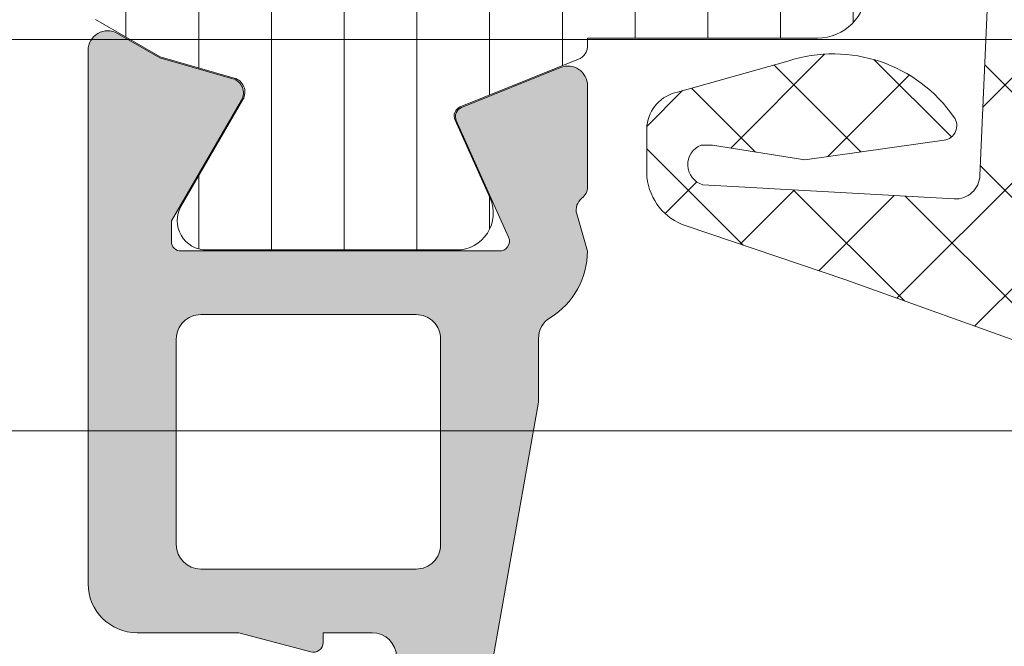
# Model space of a CAD drawing. Header units: millimetres. Extents: x 144573 to 336993, y 74252 to 247042.
# Tile 884 of 1056: x 212702 to 212722, y 219205 to 219218. Entities that reach past the tile are written whole.
import ezdxf

# ---------------------------------------------------------------- set-up
doc = ezdxf.new("R2010")
doc.units = ezdxf.units.MM
doc.layers.add('FASÁDA DETAILNÍ', color=255, linetype='Continuous', lineweight=0)
pattern_1 = [(135, (218687.8640705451, 217938.1777891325), (-1.077630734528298, -1.077630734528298), []), (225, (218687.8640705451, 217938.1777891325), (1.077630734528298, -1.077630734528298), [])]

msp = doc.modelspace()

# ---------------------------------------------------------------- hatches: boundary and pattern name
at = {"layer": 'FASÁDA DETAILNÍ'}
h = msp.add_hatch(dxfattribs=at)
h.set_pattern_fill('ANSI37', color=256, scale=0.48, angle=90, style=0)
h.set_pattern_definition(pattern_1)
edge = h.paths.add_edge_path(flags=16)
edge.add_line((212734.0388985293, 219215.9584518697), (212735.4317525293, 219216.0581958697))
edge.add_arc((212735.4746100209, 219215.4597289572), 0.5999995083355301, -8.35153610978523e-06, 94.09608051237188, ccw=False)
edge.add_arc((212735.4746100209, 219215.4597287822), 0.5999995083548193, -94.09608051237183, 8.351536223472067e-06, ccw=False)
edge.add_line((212735.4317525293, 219214.8612618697), (212734.0388985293, 219214.9610058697))
edge.add_arc((212734.0746130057, 219215.4597288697), 0.5000001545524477, 94.09606439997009, 265.90393560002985, ccw=False)
edge = h.paths.add_edge_path(flags=16)
edge.add_arc((212730.8746049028, 219213.8597322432), 0.4999996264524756, -4.2805441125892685e-05, 90.00004280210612, ccw=False)
edge.add_line((212731.3746045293, 219213.8597318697), (212731.3746045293, 219210.2660468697))
edge.add_arc((212730.8746041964, 219210.2660468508), 0.5000003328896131, -113.21802660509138, 2.167783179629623e-06, ccw=False)
edge.add_line((212730.6774885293, 219209.8065408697), (212724.3463865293, 219212.5224188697))
edge.add_arc((212724.5435024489, 219212.9819242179), 0.4999998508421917, 177.4998893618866, 246.7819182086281, ccw=False)
edge.add_line((212724.0439785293, 219213.0037348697), (212724.0823045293, 219213.8815418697))
edge.add_arc((212724.5818281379, 219213.8597323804), 0.499999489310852, 89.99995514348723, 177.5000208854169, ccw=False)
edge.add_line((212724.5818285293, 219214.3597318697), (212730.8746045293, 219214.3597318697))
edge = h.paths.add_edge_path(flags=16)
edge.add_line((212725.4664425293, 219239.4136508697), (212734.3632955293, 219243.5623208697))
edge.add_arc((212734.5746046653, 219243.1091671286), 0.4999998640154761, -2.966864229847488e-05, 115.00000791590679, ccw=False)
edge.add_line((212735.0746045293, 219243.1091668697), (212735.0746045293, 219233.7597318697))
edge.add_arc((212734.5746049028, 219233.7597314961), 0.4999996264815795, -90.00004280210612, 4.2805441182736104e-05, ccw=False)
edge.add_line((212734.5746045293, 219233.2597318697), (212725.4506815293, 219233.2597318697))
edge.add_arc((212725.4506816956, 219233.7597319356), 0.5000000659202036, 177.4999727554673, 269.9999809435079, ccw=False)
edge.add_line((212724.9511575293, 219233.7815418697), (212725.1782275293, 219238.9823058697))
edge.add_arc((212725.677752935, 219238.9604961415), 0.5000012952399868, 115.0000919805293, 177.5000025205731, ccw=False)
edge = h.paths.add_edge_path(flags=16)
edge.add_arc((212734.5746049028, 219230.5597322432), 0.4999996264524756, -4.2805441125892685e-05, 90.00004280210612, ccw=False)
edge.add_line((212735.0746045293, 219230.5597318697), (212735.0746045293, 219223.3597318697))
edge.add_arc((212734.5746049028, 219223.3597314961), 0.4999996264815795, -90.00004280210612, 4.2805441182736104e-05, ccw=False)
edge.add_line((212734.5746045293, 219222.8597318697), (212733.3746045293, 219222.8597318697))
edge.add_arc((212733.3746030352, 219220.8597333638), 1.999998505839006, 89.99995719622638, 180.0000428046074)
edge.add_line((212731.3746045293, 219220.8597318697), (212731.3746045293, 219217.0597318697))
edge.add_arc((212730.8746049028, 219217.0597314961), 0.4999996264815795, -90.00004280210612, 4.2805441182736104e-05, ccw=False)
edge.add_line((212730.8746045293, 219216.5597318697), (212724.7215435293, 219216.5597318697))
edge.add_arc((212724.7215436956, 219217.0597319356), 0.5000000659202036, 177.4999727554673, 269.9999809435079, ccw=False)
edge.add_line((212724.2220195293, 219217.0815418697), (212724.4621545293, 219222.5815418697))
edge.add_arc((212724.9616781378, 219222.5597323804), 0.499999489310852, 89.99995514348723, 177.5000208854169, ccw=False)
edge.add_line((212724.9616785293, 219223.0597318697), (212730.2746045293, 219223.0597318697))
edge.add_arc((212730.2746045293, 219224.1597318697), 1.099999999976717, 270, 450)
edge.add_line((212730.2746045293, 219225.2597318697), (212725.1013935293, 219225.2597318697))
edge.add_arc((212725.1013936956, 219225.7597319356), 0.5000000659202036, 177.4999727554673, 269.9999809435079, ccw=False)
edge.add_line((212724.6018695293, 219225.7815418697), (212724.8114425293, 219230.5815418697))
edge.add_arc((212725.3109661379, 219230.5597323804), 0.499999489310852, 89.99995514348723, 177.5000208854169, ccw=False)
edge.add_line((212725.3109665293, 219231.0597318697), (212734.5746045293, 219231.0597318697))
edge = h.paths.add_edge_path()
edge.add_line((212733.1881475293, 219245.7727848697), (212724.4002815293, 219241.6749358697))
edge.add_ellipse((212725.6681390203, 219238.9560105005), major_axis=(-3.000002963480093, 0), ratio=1, start_angle=295.0000306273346, end_angle=357.4999411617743)
edge.add_line((212722.6709915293, 219239.0868718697), (212722.6426575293, 219238.4379218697))
edge.add_ellipse((212722.1431339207, 219238.459731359), major_axis=(-0.499999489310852, 0), ratio=1, start_angle=89.99995514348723, end_angle=177.5000208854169, ccw=False)
edge.add_line((212722.1431335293, 219237.9597318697), (212721.1746045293, 219237.9597318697))
edge.add_ellipse((212721.1746044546, 219237.8597319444), major_axis=(-0.09999992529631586, 0), ratio=1, start_angle=-90.00004278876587, end_angle=4.280544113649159e-05)
edge.add_line((212721.0746045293, 219237.8597318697), (212721.0746045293, 219237.2597318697))
edge.add_ellipse((212721.1746044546, 219237.259731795), major_axis=(-0.09999992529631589, 0), ratio=1, start_angle=-4.280544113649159e-05, end_angle=90.00004278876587)
edge.add_line((212721.1746045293, 219237.1597318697), (212722.0776425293, 219237.1597318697))
edge.add_ellipse((212722.077642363, 219236.6597318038), major_axis=(-0.5000000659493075, 0), ratio=1, start_angle=177.4999727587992, end_angle=269.99998095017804, ccw=False)
edge.add_line((212722.5771665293, 219236.6379218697), (212722.1833285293, 219227.7376278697))
edge.add_ellipse((212721.6838172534, 219227.7597319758), major_axis=(-0.5000001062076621, 0), ratio=1, start_angle=89.99991701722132, end_angle=177.466230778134, ccw=False)
edge.add_line((212721.6838165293, 219227.2597318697), (212721.0746045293, 219227.2597318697))
edge.add_ellipse((212721.0746044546, 219227.1597319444), major_axis=(-0.0999999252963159, 0), ratio=1, start_angle=-90.0000428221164, end_angle=4.278876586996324e-05)
edge.add_line((212720.9746045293, 219227.1597318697), (212720.9746045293, 219226.5597318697))
edge.add_ellipse((212721.0746044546, 219226.559731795), major_axis=(-0.09999992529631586, 0), ratio=1, start_angle=-4.278876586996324e-05, end_angle=90.0000428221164)
edge.add_line((212721.0746045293, 219226.4597318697), (212721.6041665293, 219226.4597318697))
edge.add_ellipse((212721.604166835, 219225.9597313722), major_axis=(-0.500000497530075, 0), ratio=1, start_angle=177.4663020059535, end_angle=270.00003502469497, ccw=False)
edge.add_line((212722.1036785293, 219225.9376278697), (212721.5930225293, 219214.3974028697))
edge.add_ellipse((212721.0934979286, 219214.4192124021), major_axis=(-0.5000004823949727, 0), ratio=1, start_angle=86.78294269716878, end_angle=177.5000209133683, ccw=False)
edge.add_line((212721.0654385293, 219213.9199998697), (212715.9316955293, 219214.2085628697))
edge.add_ellipse((212716.0472509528, 219214.6189808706), major_axis=(-0.4263754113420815, 0), ratio=1, start_angle=-69.24102762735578, end_angle=74.27514553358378, ccw=False)
edge.add_line((212715.8961275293, 219215.0176758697), (212716.1287305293, 219215.0164358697))
edge.add_line((212716.1287305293, 219215.0164358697), (212718.0113095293, 219214.7182978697))
edge.add_line((212718.0113095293, 219214.7182978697), (212720.8605945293, 219215.1187238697))
edge.add_ellipse((212720.8188439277, 219215.4158044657), major_axis=(-0.2999999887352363, 0), ratio=1, start_angle=97.99974404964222, end_angle=214.5977463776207)
edge.add_ellipse((212718.5962728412, 219213.8826910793), major_axis=(-3.000047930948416, 0), ratio=1, start_angle=214.5976412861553, end_angle=288.0084245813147)
edge.add_line((212717.6687875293, 219216.7357698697), (212715.4138965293, 219216.1021938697))
edge.add_ellipse((212715.5748260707, 219215.3269813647), major_axis=(-0.791740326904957, 0), ratio=1, start_angle=281.7276897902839, end_angle=353.2016537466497)
edge.add_line((212714.7886525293, 219215.4207038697), (212714.7874315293, 219214.3624938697))
edge.add_ellipse((212715.9665177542, 219214.4916181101), major_axis=(-1.18613548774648, 0), ratio=1, start_angle=6.249678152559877, end_angle=71.34442355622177)
edge.add_line((212715.5870985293, 219213.3678038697), (212718.8284385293, 219212.2734708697))
edge.add_line((212718.8284385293, 219212.2734708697), (212726.8782335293, 219209.3836928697))
edge.add_line((212726.8782335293, 219209.3836928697), (212736.7761105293, 219205.0508838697))
edge.add_ellipse((212736.9743805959, 219205.5098928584), major_axis=(-0.5000002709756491, 0), ratio=1, start_angle=66.6379505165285, end_angle=179.9334236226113)
edge.add_line((212737.4743805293, 219205.5093118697), (212737.4750155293, 219206.0560128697))
edge.add_ellipse((212736.9750154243, 219206.0565931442), major_axis=(-0.5000004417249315, 0), ratio=1, start_angle=179.9335054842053, end_angle=246.0791754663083)
edge.add_line((212737.1777525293, 219206.5136468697), (212733.9737495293, 219207.9154028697))
edge.add_ellipse((212734.3746038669, 219208.831543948), major_axis=(-0.9999993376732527, 0), ratio=1, start_angle=-5.28106040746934e-05, end_angle=66.36838527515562, ccw=False)
edge.add_line((212733.3746045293, 219208.8315448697), (212733.3746045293, 219214.0594868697))
edge.add_line((212733.3746045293, 219214.0594868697), (212735.1740835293, 219214.0594958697))
edge.add_line((212735.1740835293, 219214.0594958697), (212735.3120255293, 219213.5446948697))
edge.add_ellipse((212735.5891795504, 219213.6594601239), major_axis=(-0.2999756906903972, 0), ratio=1, start_angle=22.49370025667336, end_angle=112.5035666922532)
edge.add_line((212735.7039925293, 219213.3823258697), (212736.9741195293, 219214.2314928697))
edge.add_ellipse((212736.4743987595, 219215.097357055), major_axis=(-0.9997207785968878, 0), ratio=1, start_angle=119.9907606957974, end_angle=180.0076118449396)
edge.add_line((212737.4741195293, 219215.0974898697), (212737.4740885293, 219215.8218508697))
edge.add_ellipse((212736.4743506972, 219215.8216428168), major_axis=(-0.9997378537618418, 0), ratio=1, start_angle=180.0119236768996, end_angle=240.0086750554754)
edge.add_line((212736.9740885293, 219216.6875168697), (212735.7039925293, 219217.5366838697))
edge.add_ellipse((212735.5891806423, 219217.2595363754), major_axis=(-0.2999875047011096, 0), ratio=1, start_angle=247.4975938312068, end_angle=337.5013961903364)
edge.add_line((212735.3120255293, 219217.3743298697), (212735.1740535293, 219216.8595138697))
edge.add_line((212735.1740535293, 219216.8595138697), (212733.3746045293, 219216.8595058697))
edge.add_line((212733.3746045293, 219216.8595058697), (212733.3746045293, 219220.0597328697))
edge.add_ellipse((212733.6746043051, 219220.0597330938), major_axis=(-0.29999977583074, 0), ratio=1, start_angle=-90.0000428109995, end_angle=4.2805441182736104e-05, ccw=False)
edge.add_line((212733.6746045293, 219220.3597328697), (212736.9746005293, 219220.3597328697))
edge.add_ellipse((212736.9746009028, 219220.8597324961), major_axis=(-0.4999996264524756, 0), ratio=1, start_angle=89.99995719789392, end_angle=180.0000428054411)
edge.add_line((212737.4746005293, 219220.8597328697), (212737.4746005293, 219247.7573548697))
edge.add_line((212737.4746005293, 219247.7573548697), (212735.9242085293, 219248.6524728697))
edge.add_ellipse((212735.6742084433, 219248.2194603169), major_axis=(-0.4999999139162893, 0), ratio=1, start_angle=239.9999829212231, end_angle=359.9999366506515)
edge.add_line((212735.1742085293, 219248.2194608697), (212733.4768375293, 219248.2194608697))
edge.add_line((212733.4768375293, 219248.2194608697), (212733.4768375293, 219246.2259388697))
edge.add_ellipse((212732.9768372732, 219246.225938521), major_axis=(-0.5000002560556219, 0), ratio=1, start_angle=115.00012858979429, end_angle=180.0000399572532, ccw=False)
h = msp.add_hatch(dxfattribs=at)
h.set_pattern_fill('ANSI37', color=256, scale=0.48, angle=90, style=0)
h.set_pattern_definition(pattern_1)
edge = h.paths.add_edge_path(flags=16)
edge.add_line((212734.0388987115, 219215.9584518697), (212735.4317527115, 219216.0581958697))
edge.add_arc((212735.4746102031, 219215.4597289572), 0.5999995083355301, -8.35153610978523e-06, 94.09608051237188, ccw=False)
edge.add_arc((212735.4746102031, 219215.4597287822), 0.5999995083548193, -94.09608051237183, 8.351536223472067e-06, ccw=False)
edge.add_line((212735.4317527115, 219214.8612618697), (212734.0388987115, 219214.9610058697))
edge.add_arc((212734.0746131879, 219215.4597288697), 0.5000001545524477, 94.09606439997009, 265.90393560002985, ccw=False)
edge = h.paths.add_edge_path(flags=16)
edge.add_arc((212730.874605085, 219213.8597322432), 0.4999996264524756, -4.2805441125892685e-05, 90.00004280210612, ccw=False)
edge.add_line((212731.3746047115, 219213.8597318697), (212731.3746047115, 219210.2660468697))
edge.add_arc((212730.8746043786, 219210.2660468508), 0.5000003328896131, -113.21802660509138, 2.167783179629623e-06, ccw=False)
edge.add_line((212730.6774887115, 219209.8065408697), (212724.3463867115, 219212.5224188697))
edge.add_arc((212724.5435026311, 219212.9819242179), 0.4999998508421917, 177.4998893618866, 246.7819182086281, ccw=False)
edge.add_line((212724.0439787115, 219213.0037348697), (212724.0823047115, 219213.8815418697))
edge.add_arc((212724.58182832, 219213.8597323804), 0.499999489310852, 89.99995514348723, 177.5000208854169, ccw=False)
edge.add_line((212724.5818287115, 219214.3597318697), (212730.8746047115, 219214.3597318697))
edge = h.paths.add_edge_path(flags=16)
edge.add_line((212725.4664427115, 219239.4136508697), (212734.3632957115, 219243.5623208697))
edge.add_arc((212734.5746048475, 219243.1091671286), 0.4999998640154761, -2.966864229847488e-05, 115.00000791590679, ccw=False)
edge.add_line((212735.0746047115, 219243.1091668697), (212735.0746047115, 219233.7597318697))
edge.add_arc((212734.574605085, 219233.7597314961), 0.4999996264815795, -90.00004280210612, 4.2805441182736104e-05, ccw=False)
edge.add_line((212734.5746047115, 219233.2597318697), (212725.4506817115, 219233.2597318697))
edge.add_arc((212725.4506818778, 219233.7597319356), 0.5000000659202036, 177.4999727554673, 269.9999809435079, ccw=False)
edge.add_line((212724.9511577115, 219233.7815418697), (212725.1782277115, 219238.9823058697))
edge.add_arc((212725.6777531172, 219238.9604961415), 0.5000012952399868, 115.0000919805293, 177.5000025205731, ccw=False)
edge = h.paths.add_edge_path(flags=16)
edge.add_arc((212734.574605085, 219230.5597322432), 0.4999996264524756, -4.2805441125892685e-05, 90.00004280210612, ccw=False)
edge.add_line((212735.0746047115, 219230.5597318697), (212735.0746047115, 219223.3597318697))
edge.add_arc((212734.574605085, 219223.3597314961), 0.4999996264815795, -90.00004280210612, 4.2805441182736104e-05, ccw=False)
edge.add_line((212734.5746047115, 219222.8597318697), (212733.3746047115, 219222.8597318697))
edge.add_arc((212733.3746032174, 219220.8597333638), 1.999998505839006, 89.99995719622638, 180.0000428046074)
edge.add_line((212731.3746047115, 219220.8597318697), (212731.3746047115, 219217.0597318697))
edge.add_arc((212730.874605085, 219217.0597314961), 0.4999996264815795, -90.00004280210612, 4.2805441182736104e-05, ccw=False)
edge.add_line((212730.8746047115, 219216.5597318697), (212724.7215437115, 219216.5597318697))
edge.add_arc((212724.7215438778, 219217.0597319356), 0.5000000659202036, 177.4999727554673, 269.9999809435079, ccw=False)
edge.add_line((212724.2220197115, 219217.0815418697), (212724.4621547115, 219222.5815418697))
edge.add_arc((212724.96167832, 219222.5597323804), 0.499999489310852, 89.99995514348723, 177.5000208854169, ccw=False)
edge.add_line((212724.9616787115, 219223.0597318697), (212730.2746047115, 219223.0597318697))
edge.add_arc((212730.2746047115, 219224.1597318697), 1.099999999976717, 270, 450)
edge.add_line((212730.2746047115, 219225.2597318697), (212725.1013937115, 219225.2597318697))
edge.add_arc((212725.1013938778, 219225.7597319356), 0.5000000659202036, 177.4999727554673, 269.9999809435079, ccw=False)
edge.add_line((212724.6018697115, 219225.7815418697), (212724.8114427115, 219230.5815418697))
edge.add_arc((212725.31096632, 219230.5597323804), 0.499999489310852, 89.99995514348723, 177.5000208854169, ccw=False)
edge.add_line((212725.3109667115, 219231.0597318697), (212734.5746047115, 219231.0597318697))
edge = h.paths.add_edge_path()
edge.add_line((212733.1881477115, 219245.7727848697), (212724.4002817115, 219241.6749358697))
edge.add_ellipse((212725.6681392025, 219238.9560105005), major_axis=(-3.000002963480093, 0), ratio=1, start_angle=295.0000306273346, end_angle=357.4999411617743)
edge.add_line((212722.6709917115, 219239.0868718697), (212722.6426577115, 219238.4379218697))
edge.add_ellipse((212722.1431341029, 219238.459731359), major_axis=(-0.499999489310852, 0), ratio=1, start_angle=89.99995514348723, end_angle=177.5000208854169, ccw=False)
edge.add_line((212722.1431337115, 219237.9597318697), (212721.1746047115, 219237.9597318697))
edge.add_ellipse((212721.1746046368, 219237.8597319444), major_axis=(-0.09999992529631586, 0), ratio=1, start_angle=-90.00004278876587, end_angle=4.280544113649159e-05)
edge.add_line((212721.0746047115, 219237.8597318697), (212721.0746047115, 219237.2597318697))
edge.add_ellipse((212721.1746046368, 219237.259731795), major_axis=(-0.09999992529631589, 0), ratio=1, start_angle=-4.280544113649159e-05, end_angle=90.00004278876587)
edge.add_line((212721.1746047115, 219237.1597318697), (212722.0776427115, 219237.1597318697))
edge.add_ellipse((212722.0776425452, 219236.6597318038), major_axis=(-0.5000000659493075, 0), ratio=1, start_angle=177.4999727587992, end_angle=269.99998095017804, ccw=False)
edge.add_line((212722.5771667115, 219236.6379218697), (212722.1833287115, 219227.7376278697))
edge.add_ellipse((212721.6838174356, 219227.7597319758), major_axis=(-0.5000001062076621, 0), ratio=1, start_angle=89.99991701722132, end_angle=177.466230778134, ccw=False)
edge.add_line((212721.6838167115, 219227.2597318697), (212721.0746047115, 219227.2597318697))
edge.add_ellipse((212721.0746046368, 219227.1597319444), major_axis=(-0.0999999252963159, 0), ratio=1, start_angle=-90.0000428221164, end_angle=4.278876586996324e-05)
edge.add_line((212720.9746047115, 219227.1597318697), (212720.9746047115, 219226.5597318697))
edge.add_ellipse((212721.0746046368, 219226.559731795), major_axis=(-0.09999992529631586, 0), ratio=1, start_angle=-4.278876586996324e-05, end_angle=90.0000428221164)
edge.add_line((212721.0746047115, 219226.4597318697), (212721.6041667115, 219226.4597318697))
edge.add_ellipse((212721.6041670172, 219225.9597313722), major_axis=(-0.500000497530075, 0), ratio=1, start_angle=177.4663020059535, end_angle=270.00003502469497, ccw=False)
edge.add_line((212722.1036787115, 219225.9376278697), (212721.5930227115, 219214.3974028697))
edge.add_ellipse((212721.0934981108, 219214.4192124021), major_axis=(-0.5000004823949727, 0), ratio=1, start_angle=86.78294269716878, end_angle=177.5000209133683, ccw=False)
edge.add_line((212721.0654387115, 219213.9199998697), (212715.9316957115, 219214.2085628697))
edge.add_ellipse((212716.047251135, 219214.6189808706), major_axis=(-0.4263754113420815, 0), ratio=1, start_angle=-69.24102762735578, end_angle=74.27514553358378, ccw=False)
edge.add_line((212715.8961277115, 219215.0176758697), (212716.1287307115, 219215.0164358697))
edge.add_line((212716.1287307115, 219215.0164358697), (212718.0113097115, 219214.7182978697))
edge.add_line((212718.0113097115, 219214.7182978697), (212720.8605947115, 219215.1187238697))
edge.add_ellipse((212720.8188441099, 219215.4158044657), major_axis=(-0.2999999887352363, 0), ratio=1, start_angle=97.99974404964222, end_angle=214.5977463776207)
edge.add_ellipse((212718.5962730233, 219213.8826910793), major_axis=(-3.000047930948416, 0), ratio=1, start_angle=214.5976412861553, end_angle=288.0084245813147)
edge.add_line((212717.6687877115, 219216.7357698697), (212715.4138967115, 219216.1021938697))
edge.add_ellipse((212715.5748262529, 219215.3269813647), major_axis=(-0.791740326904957, 0), ratio=1, start_angle=281.7276897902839, end_angle=353.2016537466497)
edge.add_line((212714.7886527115, 219215.4207038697), (212714.7874317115, 219214.3624938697))
edge.add_ellipse((212715.9665179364, 219214.4916181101), major_axis=(-1.18613548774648, 0), ratio=1, start_angle=6.249678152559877, end_angle=71.34442355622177)
edge.add_line((212715.5870987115, 219213.3678038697), (212718.8284387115, 219212.2734708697))
edge.add_line((212718.8284387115, 219212.2734708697), (212726.8782337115, 219209.3836928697))
edge.add_line((212726.8782337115, 219209.3836928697), (212736.7761107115, 219205.0508838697))
edge.add_ellipse((212736.9743807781, 219205.5098928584), major_axis=(-0.5000002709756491, 0), ratio=1, start_angle=66.6379505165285, end_angle=179.9334236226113)
edge.add_line((212737.4743807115, 219205.5093118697), (212737.4750157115, 219206.0560128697))
edge.add_ellipse((212736.9750156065, 219206.0565931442), major_axis=(-0.5000004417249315, 0), ratio=1, start_angle=179.9335054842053, end_angle=246.0791754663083)
edge.add_line((212737.1777527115, 219206.5136468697), (212733.9737497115, 219207.9154028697))
edge.add_ellipse((212734.3746040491, 219208.831543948), major_axis=(-0.9999993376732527, 0), ratio=1, start_angle=-5.28106040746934e-05, end_angle=66.36838527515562, ccw=False)
edge.add_line((212733.3746047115, 219208.8315448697), (212733.3746047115, 219214.0594868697))
edge.add_line((212733.3746047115, 219214.0594868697), (212735.1740837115, 219214.0594958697))
edge.add_line((212735.1740837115, 219214.0594958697), (212735.3120257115, 219213.5446948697))
edge.add_ellipse((212735.5891797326, 219213.6594601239), major_axis=(-0.2999756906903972, 0), ratio=1, start_angle=22.49370025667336, end_angle=112.5035666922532)
edge.add_line((212735.7039927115, 219213.3823258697), (212736.9741197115, 219214.2314928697))
edge.add_ellipse((212736.4743989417, 219215.097357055), major_axis=(-0.9997207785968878, 0), ratio=1, start_angle=119.9907606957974, end_angle=180.0076118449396)
edge.add_line((212737.4741197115, 219215.0974898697), (212737.4740887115, 219215.8218508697))
edge.add_ellipse((212736.4743508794, 219215.8216428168), major_axis=(-0.9997378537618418, 0), ratio=1, start_angle=180.0119236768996, end_angle=240.0086750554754)
edge.add_line((212736.9740887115, 219216.6875168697), (212735.7039927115, 219217.5366838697))
edge.add_ellipse((212735.5891808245, 219217.2595363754), major_axis=(-0.2999875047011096, 0), ratio=1, start_angle=247.4975938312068, end_angle=337.5013961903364)
edge.add_line((212735.3120257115, 219217.3743298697), (212735.1740537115, 219216.8595138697))
edge.add_line((212735.1740537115, 219216.8595138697), (212733.3746047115, 219216.8595058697))
edge.add_line((212733.3746047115, 219216.8595058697), (212733.3746047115, 219220.0597328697))
edge.add_ellipse((212733.6746044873, 219220.0597330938), major_axis=(-0.29999977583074, 0), ratio=1, start_angle=-90.0000428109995, end_angle=4.2805441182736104e-05, ccw=False)
edge.add_line((212733.6746047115, 219220.3597328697), (212736.9746007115, 219220.3597328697))
edge.add_ellipse((212736.974601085, 219220.8597324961), major_axis=(-0.4999996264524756, 0), ratio=1, start_angle=89.99995719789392, end_angle=180.0000428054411)
edge.add_line((212737.4746007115, 219220.8597328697), (212737.4746007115, 219247.7573548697))
edge.add_line((212737.4746007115, 219247.7573548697), (212735.9242087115, 219248.6524728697))
edge.add_ellipse((212735.6742086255, 219248.2194603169), major_axis=(-0.4999999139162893, 0), ratio=1, start_angle=239.9999829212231, end_angle=359.9999366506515)
edge.add_line((212735.1742087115, 219248.2194608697), (212733.4768377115, 219248.2194608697))
edge.add_line((212733.4768377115, 219248.2194608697), (212733.4768377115, 219246.2259388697))
edge.add_ellipse((212732.9768374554, 219246.225938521), major_axis=(-0.5000002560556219, 0), ratio=1, start_angle=115.00012858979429, end_angle=180.0000399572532, ccw=False)
h = msp.add_hatch(dxfattribs=at)
h.set_pattern_fill('ANSI31', color=256, scale=0.468, angle=45, style=0)
h.set_pattern_definition([(90, (218687.8640705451, 217938.1777891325), (-1.4859, 3.33066907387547e-16), [])])
edge = h.paths.add_edge_path(flags=16)
edge.add_line((212705.7227047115, 219219.4482068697), (212707.9454147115, 219218.1648448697))
edge.add_ellipse((212708.9452870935, 219219.896569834), major_axis=(-1.999654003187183, 0), ratio=1, start_angle=59.99849855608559, end_angle=119.999954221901)
edge.add_line((212709.9451127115, 219218.1648178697), (212711.0746307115, 219218.8169458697))
edge.add_ellipse((212709.5746275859, 219221.4150260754), major_axis=(-3.000005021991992, 0), ratio=1, start_angle=120.0000135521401, end_angle=163.9999452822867)
edge.add_line((212712.4584167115, 219220.5881098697), (212713.5110647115, 219224.2591318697))
edge.add_ellipse((212713.0304336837, 219224.3969506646), major_axis=(-0.5000002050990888, 0), ratio=1, start_angle=163.9999927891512, end_angle=270.0007989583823)
edge.add_line((212713.0304267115, 219224.8969508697), (212705.4726737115, 219224.8968408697))
edge.add_ellipse((212705.4726835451, 219224.3968410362), major_axis=(-0.4999998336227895, 0), ratio=1, start_angle=-89.99887315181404, end_angle=0.0008212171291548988)
edge.add_line((212704.9726837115, 219224.3968338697), (212704.9727397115, 219220.7471848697))
edge.add_ellipse((212706.4727389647, 219220.7472243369), major_axis=(-1.499999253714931, 0), ratio=1, start_angle=0.001507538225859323, end_angle=59.99847274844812)
edge = h.paths.add_edge_path(flags=16)
edge.add_line((212705.4726557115, 219226.4968428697), (212713.7759857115, 219226.4969698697))
edge.add_ellipse((212713.775977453, 219226.9969701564), major_axis=(-0.5000002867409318, 0), ratio=1, start_angle=90.00094634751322, end_angle=164.0000560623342)
edge.add_line((212714.2566087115, 219226.8591518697), (212715.9635357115, 219232.8119138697))
edge.add_ellipse((212715.4829049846, 219232.9497328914), major_axis=(-0.4999999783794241, 0), ratio=1, start_angle=163.9999583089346, end_angle=270.0009480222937)
edge.add_line((212715.4828967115, 219233.4497328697), (212705.4725427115, 219233.4495628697))
edge.add_ellipse((212705.4725548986, 219232.9495626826), major_axis=(-0.5000001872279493, 0), ratio=1, start_angle=-89.99860345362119, end_angle=0.0008952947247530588)
edge.add_line((212704.9725547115, 219232.9495548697), (212704.9726447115, 219226.9968348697))
edge.add_ellipse((212705.4726449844, 219226.9968431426), major_axis=(-0.5000002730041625, 0), ratio=1, start_angle=0.0009480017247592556, end_angle=90.00122922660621)
edge = h.paths.add_edge_path(flags=16)
edge.add_line((212716.0216917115, 219240.8138668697), (212712.8453017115, 219242.6477558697))
edge.add_ellipse((212711.3453018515, 219240.0496761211), major_axis=(-3.000002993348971, 0), ratio=1, start_angle=240.0000360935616, end_angle=300.0014917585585)
edge.add_line((212709.8452327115, 219242.6477158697), (212705.7223497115, 219240.2672208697))
edge.add_ellipse((212706.4723853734, 219238.9682025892), major_axis=(-1.500000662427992, 0), ratio=1, start_angle=-59.99844167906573, end_angle=0.001517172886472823)
edge.add_line((212704.9723847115, 219238.9681628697), (212704.9724757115, 219235.5495488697))
edge.add_ellipse((212705.4724751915, 219235.5495623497), major_axis=(-0.4999994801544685, 0), ratio=1, start_angle=0.001544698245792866, end_angle=90.0014346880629)
edge.add_line((212705.4724877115, 219235.0495628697), (212715.7718027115, 219235.0497438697))
edge.add_ellipse((212715.7717843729, 219236.0497442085), major_axis=(-1.000000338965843, 0), ratio=1, start_angle=90.00105072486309, end_angle=180.0015275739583)
edge.add_line((212716.7717847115, 219236.0497708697), (212716.7716917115, 219239.5148688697))
edge.add_ellipse((212715.2716915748, 219239.5148286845), major_axis=(-1.500000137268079, 0), ratio=1, start_angle=180.0015349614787, end_angle=239.9999969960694)
edge = h.paths.add_edge_path()
edge.add_line((212718.3715597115, 219242.6616728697), (212718.3717817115, 219236.1086098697))
edge.add_arc((212713.3717840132, 219236.1084430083), 4.999997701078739, -16.000023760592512, 0.0019120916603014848, ccw=False)
edge.add_line((212718.1780897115, 219234.7302548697), (212713.9094787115, 219219.8438368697))
edge.add_arc((212714.3901090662, 219219.7060183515), 0.4999994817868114, 164.0000020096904, 270.0000739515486)
edge.add_line((212714.3901097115, 219219.2060188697), (212718.2734837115, 219219.2060188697))
edge.add_arc((212718.2735037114, 219218.2060188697), 1.0000000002, -89.9988540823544, 90.00114591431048, ccw=False)
edge.add_line((212718.2735237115, 219217.2060188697), (212713.5751877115, 219217.2058308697))
edge.add_line((212713.5751877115, 219217.2058308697), (212713.5751877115, 219217.0497788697))
edge.add_arc((212713.275187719, 219217.0497782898), 0.2999999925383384, -68.02615411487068, 0.00011075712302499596, ccw=False)
edge.add_line((212713.3874427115, 219216.7715718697), (212710.9755407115, 219215.7983848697))
edge.add_arc((212711.0503773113, 219215.6129136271), 0.2000002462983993, 111.9737977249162, 204.1409822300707)
edge.add_line((212710.8678687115, 219215.5311168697), (212711.5843687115, 219213.9324318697))
edge.add_arc((212710.8999629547, 219213.625693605), 0.7499997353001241, -90.00001858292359, 24.141058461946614, ccw=False)
edge.add_line((212710.8999627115, 219212.8756938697), (212705.7924137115, 219212.8756938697))
edge.add_arc((212705.7924138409, 219213.475693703), 0.5999998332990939, 149.8570751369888, 269.999987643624, ccw=False)
edge.add_line((212705.2735487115, 219213.7769888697), (212706.5347647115, 219215.9489458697))
edge.add_arc((212706.2753320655, 219216.099594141), 0.3000003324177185, 329.8569693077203, 433.9999309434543)
edge.add_line((212706.3580237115, 219216.3879728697), (212704.8435517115, 219216.8222398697))
edge.add_line((212704.8435517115, 219216.8222398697), (212703.5227797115, 219217.5847878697))
edge.add_arc((212703.672780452, 219217.8445950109), 0.2999999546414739, 177.5366952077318, 239.999831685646, ccw=False)
edge.add_line((212703.3730577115, 219217.8574888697), (212703.3730577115, 219241.8471428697))
edge.add_arc((212703.6723934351, 219241.8670975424), 0.3000001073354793, 120.0001477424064, 183.813876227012, ccw=False)
edge.add_line((212703.5223927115, 219242.1269048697), (212704.8431987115, 219242.8894728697))
edge.add_line((212704.8431987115, 219242.8894728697), (212706.3576697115, 219243.3237398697))
edge.add_arc((212706.2749785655, 219243.612118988), 0.3000005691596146, 285.9999567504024, 390.1429183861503)
edge.add_line((212706.5344117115, 219243.7627668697), (212705.2731957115, 219245.9347228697))
edge.add_arc((212705.7920611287, 219246.2360185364), 0.6000003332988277, 90.00003984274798, 210.1429523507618, ccw=False)
edge.add_line((212705.7920607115, 219246.8360188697), (212715.6956607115, 219246.8360188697))
edge.add_arc((212715.6956614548, 219246.0860188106), 0.7500000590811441, -24.14102026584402, 90.0000567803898, ccw=False)
edge.add_line((212716.3800677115, 219245.7792808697), (212715.6635677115, 219244.1805958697))
edge.add_arc((212715.8460763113, 219244.0987991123), 0.2000002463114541, 155.8590177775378, 248.0262022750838)
edge.add_line((212715.7712397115, 219243.9133278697), (212718.1838147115, 219242.9398688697))
edge.add_arc((212718.0715605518, 219242.6616630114), 0.299999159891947, 0.0018827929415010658, 68.02626147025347, ccw=False)
h = msp.add_hatch(color=256, dxfattribs=at)
edge = h.paths.add_edge_path(flags=16)
edge.add_line((212710.5744607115, 219206.8559438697), (212710.5744607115, 219211.0556938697))
edge.add_ellipse((212710.074461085, 219211.0556942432), major_axis=(-0.4999996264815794, 0), ratio=1, start_angle=179.9999571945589, end_angle=270.0000428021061)
edge.add_line((212710.0744607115, 219211.5556938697), (212705.6744367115, 219211.5556938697))
edge.add_ellipse((212705.674436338, 219211.0556942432), major_axis=(-0.4999996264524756, 0), ratio=1, start_angle=-90.00004280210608, end_angle=4.280544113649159e-05)
edge.add_line((212705.1744367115, 219211.0556938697), (212705.1744367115, 219206.8559448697))
edge.add_ellipse((212705.6744371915, 219206.8559453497), major_axis=(-0.5000004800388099, 0), ratio=1, start_angle=5.500498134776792e-05, end_angle=89.99994499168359)
edge.add_line((212705.6744367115, 219206.3559448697), (212710.0744607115, 219206.3559438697))
edge.add_ellipse((212710.074461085, 219206.8559434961), major_axis=(-0.4999996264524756, 0), ratio=1, start_angle=89.99995719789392, end_angle=180.0000428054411)
edge = h.paths.add_edge_path()
edge.add_line((212712.5728417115, 219209.7693478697), (212711.3730817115, 219203.0063478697))
edge.add_arc((212709.4038300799, 219203.3556922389), 1.999998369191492, 269.999960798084, 349.940409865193, ccw=False)
edge.add_line((212709.4038287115, 219201.3556938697), (212705.2388557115, 219201.3556938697))
edge.add_line((212705.2388557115, 219201.3556938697), (212703.5210667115, 219201.8159748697))
edge.add_arc((212703.5728306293, 219202.0091599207), 0.1999999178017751, 180.0000146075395, 254.9999614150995, ccw=False)
edge.add_line((212703.3728307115, 219202.0091598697), (212703.3728307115, 219202.4556938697))
edge.add_arc((212703.872830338, 219202.4556942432), 0.4999996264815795, 89.99995719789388, 180.0000428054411, ccw=False)
edge.add_line((212703.8728307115, 219202.9556938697), (212709.1728307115, 219202.9556938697))
edge.add_arc((212709.172831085, 219203.4556934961), 0.4999996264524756, 269.9999571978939, 360.0000428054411)
edge.add_line((212709.6728307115, 219203.4556938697), (212709.6728307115, 219204.5559438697))
edge.add_arc((212709.1728302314, 219204.5559433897), 0.5000004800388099, 5.500498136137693e-05, 89.99994499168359)
edge.add_line((212709.1728307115, 219205.0559438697), (212708.1728307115, 219205.0559438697))
edge.add_line((212708.1728307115, 219205.0559438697), (212708.1728307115, 219204.8559438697))
edge.add_arc((212707.9728305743, 219204.8559441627), 0.2000001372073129, 254.9999945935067, 359.99991606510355, ccw=False)
edge.add_line((212707.9210667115, 219204.6627588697), (212706.4536787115, 219205.0559448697))
edge.add_line((212706.4536787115, 219205.0559448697), (212704.3728307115, 219205.0559448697))
edge.add_arc((212704.3728316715, 219206.0559458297), 1.000000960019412, 180.0000550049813, 269.9999449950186, ccw=False)
edge.add_line((212703.3728307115, 219206.0559448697), (212703.3728307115, 219216.9554468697))
edge.add_arc((212703.7728310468, 219216.9554471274), 0.400000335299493, 60.00008318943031, 180.0000369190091, ccw=False)
edge.add_line((212703.9728307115, 219217.3018578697), (212704.8356787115, 219216.8036918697))
edge.add_line((212704.8356787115, 219216.8036918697), (212706.3278397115, 219216.3758218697))
edge.add_arc((212706.2451483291, 219216.0874430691), 0.3000003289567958, -30.179241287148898, 73.99998310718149, ccw=False)
edge.add_line((212706.5044857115, 219215.9366308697), (212705.0727507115, 219213.4710198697))
edge.add_line((212705.0727507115, 219213.4710198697), (212705.0727507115, 219213.0506008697))
edge.add_arc((212705.264318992, 219213.0471083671), 0.1916001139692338, 178.9555499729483, 272.5222219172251)
edge.add_line((212705.2727507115, 219212.8556938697), (212711.7621897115, 219212.8556938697))
edge.add_arc((212711.7804274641, 219213.0548604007), 0.1999998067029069, 264.7679954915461, 384.1409481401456)
edge.add_line((212711.9629357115, 219213.1366568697), (212710.8946147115, 219215.5203418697))
edge.add_arc((212711.0771233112, 219215.6021386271), 0.2000002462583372, 111.9737977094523, 204.1409822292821, ccw=False)
edge.add_line((212711.0022867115, 219215.7876098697), (212713.0255147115, 219216.6039698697))
edge.add_arc((212713.1751878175, 219216.2330279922), 0.3999998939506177, -1.7546553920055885e-05, 111.9738178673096, ccw=False)
edge.add_line((212713.5751877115, 219216.2330278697), (212713.5751887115, 219214.1688808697))
edge.add_arc((212713.2751890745, 219214.1688800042), 0.2999996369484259, -52.09508652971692, 0.0001653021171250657, ccw=False)
edge.add_arc((212713.6437996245, 219213.695460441), 0.3000002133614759, 127.9046525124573, 195.9998620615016)
edge.add_line((212713.3554207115, 219213.6127698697), (212713.5727427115, 219212.8548808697))
edge.add_arc((212711.9727436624, 219212.8548804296), 1.599999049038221, -58.40760551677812, 1.5758136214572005e-05, ccw=False)
edge.add_arc((212713.0728756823, 219211.0661083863), 0.499999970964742, 121.5923359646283, 179.9984549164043)
edge.add_line((212712.5728757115, 219211.0661218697), (212712.5728417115, 219209.7693478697))
h = msp.add_hatch(dxfattribs=at)
h.set_pattern_fill('ANSI37', color=256, scale=0.625, angle=90, style=0)
h.set_pattern_definition([(135, (218687.8640705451, 217938.1777891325), (-1.403165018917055, -1.403165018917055), []), (225, (218687.8640705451, 217938.1777891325), (1.403165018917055, -1.403165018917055), [])])
edge = h.paths.add_edge_path()
edge.add_ellipse((212693.9876891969, 219205.9802907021), major_axis=(-5.039467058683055, 0), ratio=1, start_angle=29.791784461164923, end_angle=85.03553873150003, ccw=False)
edge.add_ellipse((212689.8746047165, 219203.6254904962), major_axis=(-0.3000000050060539, 0), ratio=1, start_angle=0.0006926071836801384, end_angle=29.792172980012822, ccw=False)
edge.add_line((212689.5746047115, 219203.6254868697), (212689.5746017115, 219204.1597708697))
edge.add_ellipse((212689.8746014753, 219204.159772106), major_axis=(-0.2999997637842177, 0), ratio=1, start_angle=-90.00004511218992, end_angle=0.00023611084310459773, ccw=False)
edge.add_line((212689.8746017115, 219204.4597718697), (212691.4245987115, 219204.4597718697))
edge.add_ellipse((212691.4245910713, 219204.7597825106), major_axis=(-0.3000106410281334, 0), ratio=1, start_angle=90.00145911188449, end_angle=179.9956760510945)
edge.add_line((212691.7246017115, 219204.7597598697), (212691.7246127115, 219206.1597418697))
edge.add_ellipse((212692.0246025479, 219206.1597390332), major_axis=(-0.2999898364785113, 0), ratio=1, start_angle=270.0003507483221, end_angle=359.99945825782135, ccw=False)
edge.add_line((212692.0246007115, 219206.4597288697), (212693.7246127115, 219206.4597288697))
edge.add_ellipse((212693.7246055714, 219206.1597187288), major_axis=(-0.3000101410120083, 0), ratio=1, start_angle=180.0044194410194, end_angle=269.99863638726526, ccw=False)
edge.add_line((212694.0246157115, 219206.1597418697), (212694.0246047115, 219204.5959108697))
edge.add_ellipse((212694.3257637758, 219204.5630538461), major_axis=(-0.3029461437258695, 0), ratio=1, start_angle=-6.226450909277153, end_angle=103.4835773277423)
edge.add_ellipse((212703.0306869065, 219193.2470895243), major_axis=(-14.00076634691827, 0), ratio=1, start_angle=285.30173220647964, end_angle=308.0756200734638, ccw=False)
edge.add_ellipse((212699.223973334, 219207.2393272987), major_axis=(-0.5004721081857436, 0), ratio=1, start_angle=102.9176085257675, end_angle=219.8066343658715)
edge.add_line((212699.6084407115, 219207.5597288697), (212691.3251617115, 219207.5597288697))
edge.add_ellipse((212691.325162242, 219207.0597291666), major_axis=(-0.499999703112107, 0), ratio=1, start_angle=270.0000607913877, end_angle=330.00001964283)
edge.add_line((212690.8921497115, 219207.3097288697), (212690.7189437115, 219207.0097288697))
edge.add_ellipse((212690.285931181, 219207.2597285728), major_axis=(-0.4999997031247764, 0), ratio=1, start_angle=90.0000607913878, end_angle=150.0000196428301, ccw=False)
edge.add_line((212690.2859317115, 219206.7597288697), (212688.6565837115, 219206.7597288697))
edge.add_ellipse((212688.6565829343, 219207.7597282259), major_axis=(-0.9999993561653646, 0), ratio=1, start_angle=30.05033886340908, end_angle=90.00004452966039, ccw=False)
edge.add_ellipse((212681.4722022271, 219203.603401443), major_axis=(-7.300023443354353, 0), ratio=1, start_angle=210.0503545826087, end_angle=258.7144463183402)
edge.add_ellipse((212683.2874343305, 219210.6597384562), major_axis=(-0.3999905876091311, 0), ratio=1, start_angle=-14.85297521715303, end_angle=69.49817055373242)
edge.add_ellipse((212680.9133673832, 219204.3106403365), major_axis=(-6.378448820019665, 0), ratio=1, start_angle=194.4525977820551, end_angle=249.4981254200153, ccw=False)
edge.add_line((212687.0899667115, 219205.9025668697), (212687.4535537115, 219204.4918598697))
edge.add_line((212687.4535537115, 219204.4918598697), (212687.6636667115, 219203.6291588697))
edge.add_ellipse((212693.0002894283, 219204.9597238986), major_axis=(-5.499995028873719, 0), ratio=1, start_angle=13.9999549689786, end_angle=90.00003420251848)
edge.add_line((212693.0002927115, 219199.4597288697), (212705.4183207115, 219199.4597288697))
edge.add_line((212705.4183207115, 219199.4597288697), (212706.7813777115, 219199.7473478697))
edge.add_ellipse((212706.8846103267, 219199.2581215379), major_axis=(-0.499999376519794, 0), ratio=1, start_angle=220.2837515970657, end_angle=281.9153007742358, ccw=False)
edge.add_line((212707.2660357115, 219199.5814078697), (212708.8396467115, 219197.7247998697))
edge.add_ellipse((212709.4117857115, 219198.2097293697), major_axis=(-0.7499997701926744, 0), ratio=1, start_angle=40.28370615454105, end_angle=220.2837061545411)
edge.add_line((212709.9839247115, 219198.6946588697), (212708.0246387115, 219201.0063028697))
edge.add_ellipse((212707.2617871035, 219200.3597307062), major_axis=(-0.9999990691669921, 0), ratio=1, start_angle=220.283698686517, end_angle=281.9152478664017)
edge.add_line((212707.0553227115, 219201.3381838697), (212705.2617857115, 219200.9597288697))
edge.add_line((212705.2617857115, 219200.9597288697), (212693.5515847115, 219200.9597288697))

# ---------------------------------------------------------------- linework, layer by layer
for p, q in [((218529.5384156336, 219217.1778170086), (198226.3692538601, 219217.1778170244)), ((214681.8693537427, 219217.1778170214), (212698.2001050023, 219217.1778170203)), ((198226.3692538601, 219209.1778314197), (224801.3692538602, 219209.1777653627)), ((211756.8693537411, 219209.1778170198), (214640.8691539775, 219209.1778219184))]:
    msp.add_line(p, q, dxfattribs=at)
at = {"layer": 'FASÁDA DETAILNÍ', "extrusion": (0, 0, -1)}
for points in [[(-212722.1036785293, 219225.9376278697), (-212721.5930225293, 219214.3974028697), (-212721.5930225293, 219214.3974028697, 0.417884), (-212721.0654385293, 219213.9199998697), (-212715.9316955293, 219214.2085628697), (-212715.9316955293, 219214.2085628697, 0.723322), (-212715.8961275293, 219215.0176758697), (-212716.1287305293, 219215.0164358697), (-212718.0113095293, 219214.7182978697), (-212720.8605945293, 219215.1187238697), (-212720.8605945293, 219215.1187238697, -0.557725), (-212721.0657915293, 219215.5861478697, -0.331739), (-212717.6687875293, 219216.7357698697), (-212715.4138965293, 219216.1021938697), (-212715.4138965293, 219216.1021938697, -0.322384), (-212714.7886525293, 219215.4207038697), (-212714.7874315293, 219214.3624938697), (-212714.7874315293, 219214.3624938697, -0.291922), (-212715.5870985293, 219213.3678038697), (-212718.8284385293, 219212.2734708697), (-212726.8782335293, 219209.3836928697)], [(-212722.1036787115, 219225.9376278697), (-212721.5930227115, 219214.3974028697), (-212721.5930227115, 219214.3974028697, 0.417884), (-212721.0654387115, 219213.9199998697), (-212715.9316957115, 219214.2085628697), (-212715.9316957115, 219214.2085628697, 0.723322), (-212715.8961277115, 219215.0176758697), (-212716.1287307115, 219215.0164358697), (-212718.0113097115, 219214.7182978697), (-212720.8605947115, 219215.1187238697), (-212720.8605947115, 219215.1187238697, -0.557725), (-212721.0657917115, 219215.5861478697, -0.331739), (-212717.6687877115, 219216.7357698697), (-212715.4138967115, 219216.1021938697), (-212715.4138967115, 219216.1021938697, -0.322384), (-212714.7886527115, 219215.4207038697), (-212714.7874317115, 219214.3624938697), (-212714.7874317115, 219214.3624938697, -0.291922), (-212715.5870987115, 219213.3678038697), (-212718.8284387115, 219212.2734708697), (-212726.8782337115, 219209.3836928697)]]:
    msp.add_lwpolyline(points, format="xyb", dxfattribs=at)
at = {"layer": 'FASÁDA DETAILNÍ'}
for points in [[(212718.2734837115, 219219.2060188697, -1), (212718.2735237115, 219217.2060188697), (212713.5751877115, 219217.2058308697), (212713.5751877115, 219217.0497788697), (212713.5751877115, 219217.0497788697, -0.305856), (212713.3874427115, 219216.7715718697), (212710.9755407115, 219215.7983848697), (212710.9755407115, 219215.7983848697, 0.425336), (212710.8678687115, 219215.5311168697), (212711.5843687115, 219213.9324318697), (212711.5843687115, 219213.9324318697, -0.543753), (212710.8999627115, 219212.8756938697), (212705.7924137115, 219212.8756938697), (212705.7924137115, 219212.8756938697, -0.578182), (212705.2735487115, 219213.7769888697), (212706.5347647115, 219215.9489458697), (212706.5347647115, 219215.9489458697, 0.488505), (212706.3580237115, 219216.3879728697), (212704.8435517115, 219216.8222398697), (212703.5227797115, 219217.5847878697)], [(212709.6728307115, 219204.5559438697, 0.414213), (212709.1728307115, 219205.0559438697), (212708.1728307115, 219205.0559438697), (212708.1728307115, 219204.8559438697), (212708.1728307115, 219204.8559438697, -0.493145), (212707.9210667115, 219204.6627588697), (212706.4536787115, 219205.0559448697), (212704.3728307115, 219205.0559448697), (212704.3728307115, 219205.0559448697, -0.414213), (212703.3728307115, 219206.0559448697), (212703.3728307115, 219216.9554468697), (212703.3728307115, 219216.9554468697, -0.57735), (212703.9728307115, 219217.3018578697), (212704.8356787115, 219216.8036918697), (212706.3278397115, 219216.3758218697), (212706.3278397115, 219216.3758218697, -0.488701), (212706.5044857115, 219215.9366308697), (212705.0727507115, 219213.4710198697), (212705.0727507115, 219213.0506008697), (212705.0727507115, 219213.0506008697, 0.432566), (212705.2727507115, 219212.8556938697), (212711.7621897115, 219212.8556938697), (212711.7621897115, 219212.8556938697, 0.573708), (212711.9629357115, 219213.1366568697), (212710.8946147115, 219215.5203418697), (212710.8946147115, 219215.5203418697, -0.425336), (212711.0022867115, 219215.7876098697), (212713.0255147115, 219216.6039698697), (212713.0255147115, 219216.6039698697, -0.531563), (212713.5751877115, 219216.2330278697), (212713.5751887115, 219214.1688808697), (212713.5751887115, 219214.1688808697, -0.231306), (212713.4594947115, 219213.9321708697, 0.306185), (212713.3554207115, 219213.6127698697), (212713.5727427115, 219212.8548808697), (212713.5727427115, 219212.8548808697, -0.260516), (212712.8109397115, 219211.4920068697, 0.260509), (212712.5728757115, 219211.0661218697), (212712.5728417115, 219209.7693478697), (212712.5728417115, 219209.7693478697), (212711.3730817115, 219203.0063478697)]]:
    msp.add_lwpolyline(points, format="xyb", dxfattribs=at)
at = {"layer": 'FASÁDA DETAILNÍ', "extrusion": (0, 0, -1)}
msp.add_lwpolyline([(-212710.5744607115, 219206.8559438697), (-212710.5744607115, 219211.0556938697), (-212710.5744607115, 219211.0556938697, -0.414214), (-212710.0744607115, 219211.5556938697), (-212705.6744367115, 219211.5556938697), (-212705.6744367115, 219211.5556938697, -0.414214), (-212705.1744367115, 219211.0556938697), (-212705.1744367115, 219206.8559448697), (-212705.1744367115, 219206.8559448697, -0.414213), (-212705.6744367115, 219206.3559448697), (-212710.0744607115, 219206.3559438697), (-212710.0744607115, 219206.3559438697, -0.414214), (-212710.5744607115, 219206.8559438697)], format="xyb", close=True, dxfattribs=at)

doc.saveas('drawing.dxf')
